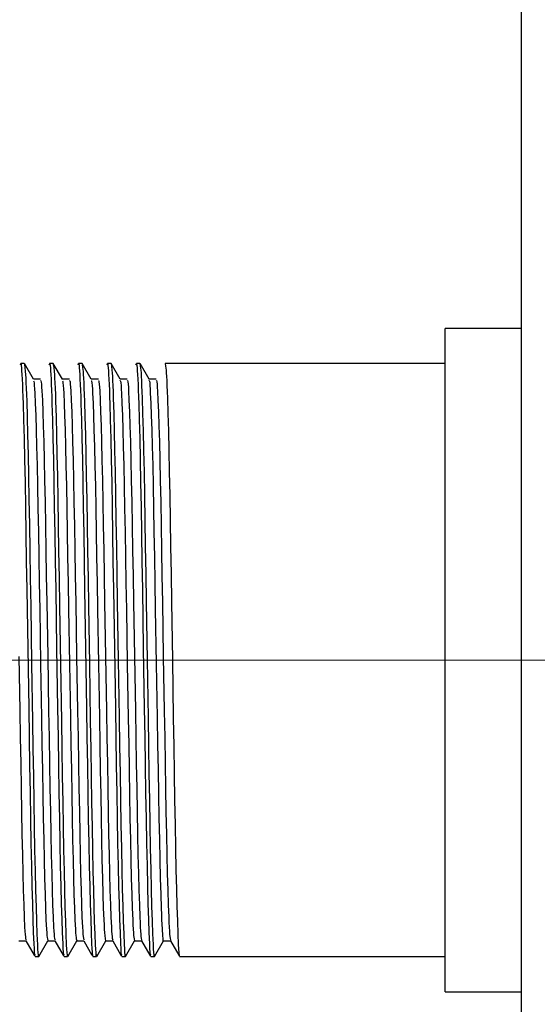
# Model space of a CAD drawing. Header units: millimetres. Extents: x 262469 to 275208, y -32539 to 9411.
# Tile 258 of 428: x 269077 to 269083, y -13386 to -13375. Entities that reach past the tile are written whole.
import ezdxf

# ---------------------------------------------------------------- set-up
doc = ezdxf.new("R2010")
doc.units = ezdxf.units.MM
doc.header["$LTSCALE"] = 100
doc.layers.add('$ IE_TELETECHNIKA', color=5, linetype='Continuous', lineweight=30)

msp = doc.modelspace()

# ---------------------------------------------------------------- linework, layer by layer
at = {"layer": '$ IE_TELETECHNIKA', "color": 7, "linetype": 'Continuous'}
for p, q in [((269082.876, -13433.088), (269082.876, -13359.648)), ((269082.876, -13378.224), (269082.012, -13378.224)), ((269082.012, -13385.712), (269082.012, -13378.224)), ((269077.257, -13378.62), (269077.216, -13378.62)), ((269077.36, -13378.798), (269077.258, -13378.621)), ((269077.584, -13378.62), (269077.543, -13378.62)), ((269077.687, -13378.798), (269077.585, -13378.621)), ((269077.91, -13378.62), (269077.869, -13378.62)), ((269078.014, -13378.798), (269077.911, -13378.621)), ((269078.237, -13378.62), (269078.196, -13378.62)), ((269078.34, -13378.798), (269078.238, -13378.621)), ((269078.563, -13378.62), (269078.523, -13378.62)), ((269078.667, -13378.798), (269078.565, -13378.621)), ((269082.012, -13378.62), (269078.849, -13378.62)), ((269077.441, -13378.797), (269077.36, -13378.797)), ((269077.441, -13378.797), (269077.36, -13378.797)), ((269077.767, -13378.797), (269077.686, -13378.797)), ((269077.767, -13378.797), (269077.686, -13378.797)), ((269078.094, -13378.797), (269078.013, -13378.797)), ((269078.094, -13378.797), (269078.013, -13378.797)), ((269078.42, -13378.797), (269078.339, -13378.797)), ((269078.42, -13378.797), (269078.339, -13378.797)), ((269078.747, -13378.797), (269078.666, -13378.797)), ((269078.747, -13378.797), (269078.666, -13378.797)), ((269077.196, -13385.139), (269077.277, -13385.139)), ((269077.276, -13385.138), (269077.369, -13385.298)), ((269077.422, -13385.315), (269077.524, -13385.138)), ((269077.522, -13385.139), (269077.603, -13385.139)), ((269077.603, -13385.138), (269077.695, -13385.298)), ((269077.748, -13385.315), (269077.85, -13385.138)), ((269077.849, -13385.139), (269077.93, -13385.139)), ((269077.929, -13385.138), (269078.022, -13385.298)), ((269078.075, -13385.315), (269078.177, -13385.138)), ((269078.176, -13385.139), (269078.257, -13385.139)), ((269078.256, -13385.138), (269078.349, -13385.298)), ((269078.401, -13385.315), (269078.503, -13385.138)), ((269078.502, -13385.139), (269078.583, -13385.139)), ((269078.582, -13385.138), (269078.675, -13385.298)), ((269078.728, -13385.315), (269078.829, -13385.139)), ((269078.829, -13385.139), (269078.91, -13385.139)), ((269078.909, -13385.138), (269079.002, -13385.298)), ((269077.38, -13385.316), (269077.42, -13385.316)), ((269077.706, -13385.316), (269077.747, -13385.316)), ((269078.033, -13385.316), (269078.074, -13385.316)), ((269078.359, -13385.316), (269078.4, -13385.316)), ((269078.686, -13385.316), (269078.727, -13385.316)), ((269079.012, -13385.316), (269082.012, -13385.316)), ((269082.012, -13385.712), (269082.876, -13385.712))]:
    msp.add_line(p, q, dxfattribs=at)
at = {"layer": '$ IE_TELETECHNIKA', "color": 7, "linetype": 'Continuous', "lineweight": 5, "ltscale": 20.32}
for p, q in [((269071.572, -13381.968), (269082.012, -13381.968)), ((269082.012, -13381.968), (269084.316, -13381.968))]:
    msp.add_line(p, q, dxfattribs=at)
at = {"layer": '$ IE_TELETECHNIKA', "color": 7, "linetype": 'Continuous'}
for points in [[(269077.213, -13378.635), (269077.217, -13378.619), (269077.22, -13378.625), (269077.222, -13378.641), (269077.225, -13378.667), (269077.227, -13378.702), (269077.23, -13378.745), (269077.233, -13378.796), (269077.235, -13378.855), (269077.238, -13378.921), (269077.241, -13378.994), (269077.244, -13379.074), (269077.249, -13379.257), (269077.255, -13379.468), (269077.26, -13379.704), (269077.265, -13379.964), (269077.27, -13380.243), (269077.275, -13380.54), (269077.28, -13380.851), (269077.285, -13381.173), (269077.296, -13381.839), (269077.307, -13382.51), (269077.312, -13382.839), (269077.317, -13383.159), (269077.322, -13383.467), (269077.327, -13383.76), (269077.332, -13384.036), (269077.337, -13384.29), (269077.343, -13384.52), (269077.348, -13384.722), (269077.353, -13384.896), (269077.359, -13385.045), (269077.364, -13385.172), (269077.367, -13385.224), (269077.37, -13385.266), (269077.372, -13385.296), (269077.375, -13385.311), (269077.377, -13385.309), (269077.38, -13385.293)], [(269077.258, -13378.632), (269077.263, -13378.665), (269077.268, -13378.711), (269077.271, -13378.744), (269077.273, -13378.786), (269077.276, -13378.837), (269077.278, -13378.898), (269077.281, -13378.968), (269077.284, -13379.046), (269077.289, -13379.222), (269077.294, -13379.423), (269077.299, -13379.646), (269077.304, -13379.891), (269077.309, -13380.155), (269077.314, -13380.438), (269077.319, -13380.735), (269077.324, -13381.043), (269077.329, -13381.361), (269077.339, -13382.009), (269077.35, -13382.657), (269077.355, -13382.972), (269077.36, -13383.277), (269077.365, -13383.571), (269077.369, -13383.849), (269077.374, -13384.11), (269077.379, -13384.351), (269077.385, -13384.567), (269077.39, -13384.757), (269077.395, -13384.921), (269077.4, -13385.063), (269077.406, -13385.183), (269077.408, -13385.232), (269077.411, -13385.271), (269077.413, -13385.298), (269077.416, -13385.311), (269077.418, -13385.309), (269077.42, -13385.293)], [(269077.539, -13378.635), (269077.544, -13378.619), (269077.546, -13378.625), (269077.549, -13378.641), (269077.552, -13378.667), (269077.554, -13378.702), (269077.557, -13378.745), (269077.559, -13378.796), (269077.562, -13378.855), (269077.565, -13378.921), (269077.567, -13378.994), (269077.57, -13379.074), (269077.576, -13379.257), (269077.581, -13379.468), (269077.586, -13379.704), (269077.591, -13379.964), (269077.596, -13380.243), (269077.601, -13380.54), (269077.606, -13380.851), (269077.612, -13381.173), (269077.622, -13381.839), (269077.633, -13382.51), (269077.639, -13382.839), (269077.644, -13383.159), (269077.649, -13383.467), (269077.654, -13383.76), (269077.659, -13384.036), (269077.664, -13384.29), (269077.669, -13384.52), (269077.675, -13384.722), (269077.68, -13384.896), (269077.685, -13385.045), (269077.691, -13385.172), (269077.693, -13385.224), (269077.696, -13385.266), (269077.699, -13385.296), (269077.701, -13385.311), (269077.704, -13385.309), (269077.706, -13385.293)], [(269077.585, -13378.632), (269077.59, -13378.665), (269077.595, -13378.711), (269077.597, -13378.744), (269077.6, -13378.786), (269077.602, -13378.837), (269077.605, -13378.898), (269077.608, -13378.968), (269077.61, -13379.046), (269077.616, -13379.222), (269077.621, -13379.423), (269077.626, -13379.646), (269077.631, -13379.891), (269077.636, -13380.155), (269077.64, -13380.438), (269077.645, -13380.735), (269077.65, -13381.043), (269077.655, -13381.361), (269077.666, -13382.009), (269077.677, -13382.657), (269077.682, -13382.972), (269077.686, -13383.277), (269077.691, -13383.571), (269077.696, -13383.849), (269077.701, -13384.11), (269077.706, -13384.351), (269077.711, -13384.567), (269077.716, -13384.757), (269077.722, -13384.921), (269077.727, -13385.063), (269077.732, -13385.183), (269077.735, -13385.232), (269077.737, -13385.271), (269077.74, -13385.298), (269077.742, -13385.311), (269077.745, -13385.309), (269077.747, -13385.293)], [(269077.866, -13378.635), (269077.871, -13378.619), (269077.873, -13378.625), (269077.876, -13378.641), (269077.878, -13378.667), (269077.881, -13378.702), (269077.883, -13378.745), (269077.886, -13378.796), (269077.889, -13378.855), (269077.891, -13378.92), (269077.894, -13378.994), (269077.897, -13379.074), (269077.902, -13379.257), (269077.908, -13379.468), (269077.913, -13379.704), (269077.918, -13379.964), (269077.923, -13380.243), (269077.928, -13380.54), (269077.933, -13380.851), (269077.938, -13381.173), (269077.949, -13381.839), (269077.96, -13382.51), (269077.965, -13382.839), (269077.97, -13383.159), (269077.975, -13383.467), (269077.98, -13383.76), (269077.985, -13384.036), (269077.99, -13384.29), (269077.996, -13384.52), (269078.001, -13384.722), (269078.007, -13384.896), (269078.012, -13385.045), (269078.017, -13385.172), (269078.02, -13385.224), (269078.023, -13385.266), (269078.025, -13385.296), (269078.028, -13385.311), (269078.03, -13385.309), (269078.033, -13385.293)], [(269077.911, -13378.633), (269077.916, -13378.665), (269077.921, -13378.711), (269077.924, -13378.744), (269077.926, -13378.786), (269077.929, -13378.837), (269077.931, -13378.898), (269077.934, -13378.968), (269077.937, -13379.046), (269077.942, -13379.222), (269077.947, -13379.423), (269077.953, -13379.646), (269077.958, -13379.891), (269077.962, -13380.156), (269077.967, -13380.438), (269077.972, -13380.735), (269077.977, -13381.043), (269077.982, -13381.361), (269077.993, -13382.009), (269078.003, -13382.657), (269078.008, -13382.972), (269078.013, -13383.277), (269078.018, -13383.571), (269078.023, -13383.849), (269078.028, -13384.11), (269078.033, -13384.351), (269078.038, -13384.567), (269078.043, -13384.757), (269078.048, -13384.921), (269078.054, -13385.063), (269078.059, -13385.183), (269078.061, -13385.232), (269078.064, -13385.271), (269078.066, -13385.298), (269078.069, -13385.311), (269078.071, -13385.309), (269078.074, -13385.293)], [(269078.192, -13378.635), (269078.197, -13378.619), (269078.2, -13378.625), (269078.202, -13378.641), (269078.205, -13378.667), (269078.207, -13378.702), (269078.21, -13378.745), (269078.212, -13378.796), (269078.215, -13378.855), (269078.218, -13378.921), (269078.221, -13378.994), (269078.223, -13379.074), (269078.229, -13379.257), (269078.234, -13379.468), (269078.24, -13379.704), (269078.245, -13379.964), (269078.25, -13380.243), (269078.254, -13380.54), (269078.259, -13380.851), (269078.265, -13381.173), (269078.276, -13381.839), (269078.286, -13382.51), (269078.292, -13382.839), (269078.297, -13383.159), (269078.302, -13383.467), (269078.307, -13383.76), (269078.312, -13384.036), (269078.317, -13384.29), (269078.322, -13384.52), (269078.328, -13384.722), (269078.333, -13384.896), (269078.339, -13385.045), (269078.344, -13385.172), (269078.347, -13385.224), (269078.349, -13385.266), (269078.352, -13385.296), (269078.354, -13385.311), (269078.357, -13385.309), (269078.359, -13385.293)], [(269078.237, -13378.62), (269078.242, -13378.651), (269078.247, -13378.695), (269078.249, -13378.726), (269078.252, -13378.765), (269078.254, -13378.813), (269078.257, -13378.871), (269078.26, -13378.937), (269078.262, -13379.012), (269078.268, -13379.183), (269078.273, -13379.381), (269078.278, -13379.601), (269078.283, -13379.844), (269078.288, -13380.107), (269078.293, -13380.389), (269078.298, -13380.686), (269078.303, -13380.996), (269078.308, -13381.314), (269078.318, -13381.967), (269078.329, -13382.621), (269078.334, -13382.939), (269078.339, -13383.248), (269078.344, -13383.545), (269078.349, -13383.827), (269078.354, -13384.092), (269078.359, -13384.336), (269078.364, -13384.556), (269078.369, -13384.748), (269078.375, -13384.915), (269078.38, -13385.058), (269078.385, -13385.18), (269078.388, -13385.23), (269078.39, -13385.27), (269078.393, -13385.297), (269078.395, -13385.311), (269078.398, -13385.309), (269078.4, -13385.293)], [(269078.519, -13378.635), (269078.524, -13378.619), (269078.526, -13378.625), (269078.529, -13378.641), (269078.531, -13378.667), (269078.534, -13378.702), (269078.536, -13378.745), (269078.539, -13378.796), (269078.542, -13378.855), (269078.544, -13378.92), (269078.547, -13378.994), (269078.55, -13379.074), (269078.555, -13379.257), (269078.561, -13379.468), (269078.566, -13379.704), (269078.571, -13379.964), (269078.576, -13380.243), (269078.581, -13380.54), (269078.586, -13380.851), (269078.591, -13381.173), (269078.602, -13381.839), (269078.613, -13382.51), (269078.618, -13382.839), (269078.623, -13383.159), (269078.628, -13383.467), (269078.633, -13383.76), (269078.638, -13384.036), (269078.644, -13384.29), (269078.649, -13384.52), (269078.654, -13384.722), (269078.66, -13384.896), (269078.665, -13385.045), (269078.671, -13385.172), (269078.673, -13385.224), (269078.676, -13385.266), (269078.678, -13385.296), (269078.681, -13385.311), (269078.683, -13385.309), (269078.686, -13385.293)], [(269078.563, -13378.62), (269078.568, -13378.651), (269078.573, -13378.695), (269078.576, -13378.726), (269078.578, -13378.765), (269078.581, -13378.813), (269078.583, -13378.871), (269078.586, -13378.937), (269078.589, -13379.012), (269078.594, -13379.183), (269078.599, -13379.381), (269078.605, -13379.601), (269078.61, -13379.844), (269078.615, -13380.107), (269078.619, -13380.389), (269078.624, -13380.686), (269078.629, -13380.996), (269078.634, -13381.314), (269078.645, -13381.967), (269078.656, -13382.621), (269078.661, -13382.939), (269078.666, -13383.248), (269078.671, -13383.545), (269078.675, -13383.827), (269078.68, -13384.092), (269078.685, -13384.336), (269078.691, -13384.556), (269078.696, -13384.748), (269078.701, -13384.915), (269078.707, -13385.058), (269078.712, -13385.18), (269078.714, -13385.23), (269078.717, -13385.27), (269078.719, -13385.297), (269078.722, -13385.311), (269078.724, -13385.309), (269078.727, -13385.293)], [(269078.849, -13378.62), (269078.854, -13378.651), (269078.859, -13378.695), (269078.861, -13378.726), (269078.864, -13378.765), (269078.867, -13378.813), (269078.869, -13378.871), (269078.872, -13378.937), (269078.875, -13379.012), (269078.88, -13379.183), (269078.885, -13379.381), (269078.89, -13379.601), (269078.895, -13379.844), (269078.9, -13380.107), (269078.905, -13380.389), (269078.91, -13380.686), (269078.915, -13380.996), (269078.92, -13381.314), (269078.931, -13381.967), (269078.941, -13382.621), (269078.947, -13382.939), (269078.951, -13383.248), (269078.956, -13383.545), (269078.961, -13383.827), (269078.966, -13384.092), (269078.971, -13384.336), (269078.976, -13384.556), (269078.982, -13384.748), (269078.987, -13384.915), (269078.992, -13385.058), (269078.997, -13385.18), (269079, -13385.23), (269079.003, -13385.27), (269079.005, -13385.297), (269079.008, -13385.311), (269079.01, -13385.309), (269079.012, -13385.293)], [(269077.36, -13378.815), (269077.365, -13378.821), (269077.368, -13378.839), (269077.37, -13378.868), (269077.373, -13378.907), (269077.375, -13378.954), (269077.38, -13379.068), (269077.386, -13379.205), (269077.391, -13379.368), (269077.396, -13379.557), (269077.401, -13379.769), (269077.406, -13380.002), (269077.411, -13380.253), (269077.416, -13380.521), (269077.421, -13380.802), (269077.426, -13381.094), (269077.431, -13381.394), (269077.441, -13382.009), (269077.452, -13382.622), (269077.457, -13382.92), (269077.462, -13383.21), (269077.467, -13383.488), (269077.472, -13383.751), (269077.476, -13383.998), (269077.481, -13384.225), (269077.487, -13384.431), (269077.492, -13384.613), (269077.497, -13384.77), (269077.502, -13384.902), (269077.505, -13384.958), (269077.508, -13385.007), (269077.51, -13385.048), (269077.513, -13385.079), (269077.515, -13385.102), (269077.518, -13385.116), (269077.522, -13385.133)], [(269077.441, -13378.813), (269077.445, -13378.816), (269077.448, -13378.829), (269077.45, -13378.852), (269077.453, -13378.886), (269077.455, -13378.929), (269077.461, -13379.035), (269077.466, -13379.166), (269077.471, -13379.322), (269077.477, -13379.505), (269077.482, -13379.711), (269077.487, -13379.938), (269077.492, -13380.185), (269077.496, -13380.448), (269077.501, -13380.726), (269077.506, -13381.015), (269077.511, -13381.314), (269077.522, -13381.927), (269077.532, -13382.541), (269077.537, -13382.842), (269077.542, -13383.134), (269077.547, -13383.415), (269077.552, -13383.682), (269077.557, -13383.934), (269077.562, -13384.166), (269077.567, -13384.378), (269077.572, -13384.567), (269077.577, -13384.73), (269077.583, -13384.869), (269077.588, -13384.983), (269077.591, -13385.028), (269077.593, -13385.064), (269077.596, -13385.091), (269077.598, -13385.108), (269077.603, -13385.126)], [(269077.687, -13378.815), (269077.692, -13378.821), (269077.694, -13378.839), (269077.697, -13378.868), (269077.699, -13378.907), (269077.702, -13378.955), (269077.707, -13379.068), (269077.712, -13379.205), (269077.718, -13379.368), (269077.723, -13379.558), (269077.728, -13379.77), (269077.733, -13380.002), (269077.738, -13380.253), (269077.743, -13380.521), (269077.747, -13380.802), (269077.752, -13381.094), (269077.758, -13381.395), (269077.768, -13382.009), (269077.779, -13382.622), (269077.784, -13382.921), (269077.789, -13383.21), (269077.793, -13383.488), (269077.798, -13383.751), (269077.803, -13383.998), (269077.808, -13384.225), (269077.813, -13384.431), (269077.818, -13384.613), (269077.824, -13384.77), (269077.829, -13384.902), (269077.832, -13384.958), (269077.834, -13385.007), (269077.837, -13385.048), (269077.839, -13385.079), (269077.842, -13385.101), (269077.844, -13385.116), (269077.849, -13385.135)], [(269077.767, -13378.813), (269077.772, -13378.815), (269077.774, -13378.828), (269077.777, -13378.852), (269077.779, -13378.886), (269077.782, -13378.929), (269077.787, -13379.035), (269077.793, -13379.166), (269077.798, -13379.322), (269077.803, -13379.505), (269077.808, -13379.711), (269077.813, -13379.938), (269077.818, -13380.185), (269077.823, -13380.448), (269077.828, -13380.726), (269077.833, -13381.015), (269077.838, -13381.314), (269077.848, -13381.927), (269077.859, -13382.541), (269077.864, -13382.842), (269077.869, -13383.134), (269077.874, -13383.415), (269077.879, -13383.682), (269077.883, -13383.934), (269077.888, -13384.166), (269077.893, -13384.378), (269077.899, -13384.567), (269077.904, -13384.731), (269077.909, -13384.87), (269077.915, -13384.983), (269077.917, -13385.028), (269077.92, -13385.064), (269077.922, -13385.09), (269077.925, -13385.107), (269077.929, -13385.127)], [(269078.014, -13378.815), (269078.016, -13378.814), (269078.018, -13378.82), (269078.021, -13378.838), (269078.023, -13378.868), (269078.026, -13378.908), (269078.028, -13378.955), (269078.034, -13379.068), (269078.039, -13379.205), (269078.044, -13379.369), (269078.049, -13379.558), (269078.055, -13379.77), (269078.06, -13380.003), (269078.064, -13380.254), (269078.069, -13380.521), (269078.074, -13380.803), (269078.079, -13381.095), (269078.084, -13381.395), (269078.095, -13382.01), (269078.105, -13382.622), (269078.11, -13382.921), (269078.115, -13383.21), (269078.12, -13383.488), (269078.125, -13383.751), (269078.13, -13383.998), (269078.135, -13384.225), (269078.14, -13384.431), (269078.145, -13384.613), (269078.15, -13384.77), (269078.156, -13384.902), (269078.158, -13384.958), (269078.161, -13385.007), (269078.163, -13385.047), (269078.166, -13385.079), (269078.171, -13385.117), (269078.176, -13385.137)], [(269078.094, -13378.814), (269078.099, -13378.814), (269078.101, -13378.827), (269078.104, -13378.852), (269078.106, -13378.886), (269078.109, -13378.929), (269078.114, -13379.035), (269078.119, -13379.166), (269078.124, -13379.322), (269078.13, -13379.505), (269078.135, -13379.711), (269078.14, -13379.938), (269078.145, -13380.185), (269078.15, -13380.448), (269078.154, -13380.726), (269078.159, -13381.015), (269078.164, -13381.314), (269078.175, -13381.927), (269078.185, -13382.541), (269078.191, -13382.842), (269078.196, -13383.134), (269078.2, -13383.415), (269078.205, -13383.683), (269078.21, -13383.934), (269078.215, -13384.167), (269078.22, -13384.378), (269078.225, -13384.567), (269078.231, -13384.731), (269078.236, -13384.87), (269078.241, -13384.983), (269078.244, -13385.028), (269078.246, -13385.063), (269078.249, -13385.09), (269078.251, -13385.107), (269078.256, -13385.129)], [(269078.34, -13378.814), (269078.342, -13378.813), (269078.345, -13378.819), (269078.347, -13378.838), (269078.35, -13378.868), (269078.352, -13378.908), (269078.355, -13378.956), (269078.36, -13379.069), (269078.365, -13379.206), (269078.371, -13379.369), (269078.376, -13379.558), (269078.381, -13379.771), (269078.386, -13380.003), (269078.391, -13380.254), (269078.396, -13380.522), (269078.4, -13380.803), (269078.405, -13381.095), (269078.411, -13381.396), (269078.421, -13382.01), (269078.432, -13382.623), (269078.437, -13382.921), (269078.442, -13383.211), (269078.447, -13383.488), (269078.451, -13383.752), (269078.456, -13383.998), (269078.461, -13384.225), (269078.466, -13384.431), (269078.472, -13384.613), (269078.477, -13384.77), (269078.482, -13384.902), (269078.485, -13384.958), (269078.487, -13385.007), (269078.49, -13385.047), (269078.492, -13385.078), (269078.497, -13385.117), (269078.502, -13385.139)], [(269078.42, -13378.814), (269078.425, -13378.813), (269078.428, -13378.827), (269078.43, -13378.851), (269078.433, -13378.886), (269078.435, -13378.929), (269078.44, -13379.035), (269078.446, -13379.166), (269078.451, -13379.322), (269078.456, -13379.505), (269078.461, -13379.711), (269078.466, -13379.938), (269078.471, -13380.185), (269078.476, -13380.448), (269078.481, -13380.726), (269078.486, -13381.015), (269078.491, -13381.314), (269078.501, -13381.927), (269078.512, -13382.541), (269078.517, -13382.842), (269078.522, -13383.134), (269078.527, -13383.415), (269078.532, -13383.683), (269078.536, -13383.934), (269078.541, -13384.167), (269078.547, -13384.379), (269078.552, -13384.567), (269078.557, -13384.731), (269078.562, -13384.87), (269078.565, -13384.93), (269078.568, -13384.983), (269078.57, -13385.027), (269078.573, -13385.063), (269078.575, -13385.089), (269078.578, -13385.107), (269078.582, -13385.13)], [(269078.667, -13378.814), (269078.669, -13378.811), (269078.671, -13378.818), (269078.674, -13378.837), (269078.676, -13378.868), (269078.679, -13378.908), (269078.681, -13378.955), (269078.687, -13379.068), (269078.692, -13379.205), (269078.697, -13379.368), (269078.703, -13379.557), (269078.708, -13379.769), (269078.713, -13380.002), (269078.718, -13380.253), (269078.722, -13380.52), (269078.727, -13380.802), (269078.732, -13381.094), (269078.737, -13381.394), (269078.748, -13382.009), (269078.758, -13382.622), (269078.763, -13382.92), (269078.768, -13383.21), (269078.773, -13383.487), (269078.778, -13383.751), (269078.783, -13383.997), (269078.788, -13384.224), (269078.793, -13384.43), (269078.798, -13384.614), (269078.803, -13384.771), (269078.806, -13384.84), (269078.809, -13384.9), (269078.814, -13385.001), (269078.819, -13385.081), (269078.821, -13385.113), (269078.824, -13385.136), (269078.826, -13385.145), (269078.829, -13385.138)], [(269078.747, -13378.814), (269078.752, -13378.813), (269078.754, -13378.826), (269078.757, -13378.851), (269078.759, -13378.886), (269078.762, -13378.93), (269078.767, -13379.036), (269078.772, -13379.166), (269078.778, -13379.322), (269078.783, -13379.505), (269078.788, -13379.711), (269078.793, -13379.939), (269078.798, -13380.185), (269078.803, -13380.448), (269078.807, -13380.726), (269078.812, -13381.016), (269078.817, -13381.314), (269078.828, -13381.927), (269078.839, -13382.542), (269078.844, -13382.842), (269078.849, -13383.134), (269078.854, -13383.416), (269078.858, -13383.683), (269078.863, -13383.934), (269078.868, -13384.167), (269078.873, -13384.379), (269078.878, -13384.567), (269078.884, -13384.731), (269078.889, -13384.87), (269078.892, -13384.93), (269078.894, -13384.983), (269078.897, -13385.027), (269078.899, -13385.063), (269078.902, -13385.089), (269078.904, -13385.107), (269078.909, -13385.132)], [(269077.195, -13381.926), (269077.206, -13382.541), (269077.211, -13382.841), (269077.216, -13383.134), (269077.221, -13383.415), (269077.225, -13383.682), (269077.23, -13383.933), (269077.235, -13384.166), (269077.24, -13384.378), (269077.246, -13384.567), (269077.251, -13384.73), (269077.256, -13384.869), (269077.261, -13384.983), (269077.264, -13385.028), (269077.267, -13385.065), (269077.269, -13385.091), (269077.271, -13385.108), (269077.276, -13385.125)]]:
    msp.add_lwpolyline(points, dxfattribs=at)

doc.saveas('drawing.dxf')
